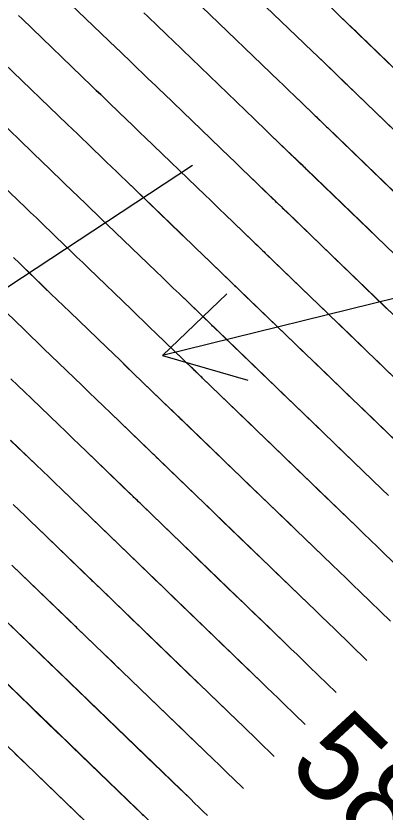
# Model space of a CAD drawing. Extents: x 954385 to 988206, y 1868364 to 1924553.
# Drawn here: x 955845.2 to 955870.1, y 1923025.4 to 1923079 of the extents above; entities that cross this region are included whole.
import ezdxf

# ---------------------------------------------------------------- set-up
doc = ezdxf.new("R2010")
doc.units = 0
for name, color, linetype in [('1', 7, 'Continuous'), ('Ex_Contour Labels', 7, 'Continuous'), ('Ex_Major Contours', 7, 'Continuous'), ('Ex_Minor Contours', 7, 'Continuous'), ('Slopes', 7, 'Continuous')]:
    doc.layers.add(name, color=color, linetype=linetype)

msp = doc.modelspace()

# ---------------------------------------------------------------- linework, layer by layer
at = {"layer": '1'}
for points in [[(955835.511, 1923109.346), (955850.812, 1923094.647), (955850.853, 1923094.607), (955851.425, 1923094.057), (955851.51, 1923093.975), (955851.595, 1923093.893), (955851.68, 1923093.811), (955851.765, 1923093.729), (955858.541, 1923087.219), (955858.686, 1923087.08), (955858.831, 1923086.94), (955858.975, 1923086.801), (955859.12, 1923086.662), (955859.699, 1923086.104), (955859.843, 1923085.965), (955859.988, 1923085.826), (955860.133, 1923085.686), (955860.277, 1923085.547), (955866.302, 1923079.758), (955866.486, 1923079.581), (955866.67, 1923079.404), (955866.855, 1923079.227), (955867.039, 1923079.049), (955881.856, 1923064.773)], [(955859.007, 1923082.606), (955864.64, 1923077.193), (955864.854, 1923076.988), (955865.068, 1923076.782), (955865.281, 1923076.577), (955865.494, 1923076.371), (955880.149, 1923062.252)], [(955875.029, 1923054.687), (955860.861, 1923068.338), (955860.56, 1923068.628), (955860.259, 1923068.917), (955859.958, 1923069.207), (955859.656, 1923069.497), (955855.198, 1923073.781), (955854.93, 1923074.039), (955854.662, 1923074.297), (955854.394, 1923074.555), (955854.126, 1923074.813), (955853.055, 1923075.845), (955852.787, 1923076.102), (955852.519, 1923076.36), (955852.251, 1923076.618), (955851.983, 1923076.876), (955846.86, 1923081.798)], [(955876.736, 1923057.209), (955862.406, 1923071.015), (955862.134, 1923071.277), (955861.862, 1923071.539), (955861.59, 1923071.801), (955861.318, 1923072.062), (955856.468, 1923076.723), (955856.23, 1923076.951), (955855.993, 1923077.179), (955855.756, 1923077.407), (955855.519, 1923077.636), (955854.571, 1923078.549), (955854.334, 1923078.777), (955854.097, 1923079.005), (955853.86, 1923079.233)], [(955857.738, 1923079.664), (955862.979, 1923074.628), (955863.222, 1923074.394), (955863.465, 1923074.161), (955863.707, 1923073.927), (955863.95, 1923073.693), (955878.442, 1923059.73)], [(955873.322, 1923052.165), (955859.317, 1923065.66), (955858.987, 1923065.978), (955858.656, 1923066.296), (955858.326, 1923066.614), (955857.995, 1923066.932), (955853.928, 1923070.84), (955853.629, 1923071.127), (955853.33, 1923071.415), (955853.031, 1923071.702), (955852.733, 1923071.99), (955851.539, 1923073.14), (955851.24, 1923073.428), (955850.941, 1923073.715), (955850.643, 1923074.003), (955850.344, 1923074.29), (955845.634, 1923078.815), (955845.403, 1923079.037)], [(955871.616, 1923049.644), (955857.773, 1923062.982), (955857.413, 1923063.328), (955857.053, 1923063.674), (955856.694, 1923064.02), (955856.334, 1923064.366), (955852.658, 1923067.899), (955852.328, 1923068.215), (955851.999, 1923068.532), (955851.669, 1923068.85), (955851.34, 1923069.167), (955850.022, 1923070.436), (955849.693, 1923070.753), (955849.364, 1923071.07), (955849.034, 1923071.387), (955848.704, 1923071.704), (955844.408, 1923075.832)], [(955843.182, 1923072.849), (955847.065, 1923069.118), (955847.425, 1923068.772), (955847.786, 1923068.425), (955848.146, 1923068.079), (955848.506, 1923067.732), (955849.947, 1923066.344), (955850.307, 1923065.997), (955850.667, 1923065.65), (955851.027, 1923065.304), (955851.388, 1923064.957), (955854.672, 1923061.801), (955855.062, 1923061.427), (955855.451, 1923061.053), (955855.839, 1923060.678), (955856.228, 1923060.304), (955869.909, 1923047.122), (955870.358, 1923046.69)], [(955841.956, 1923069.867), (955845.425, 1923066.533), (955845.817, 1923066.157), (955846.208, 1923065.78), (955846.599, 1923065.404), (955846.99, 1923065.027), (955848.553, 1923063.521), (955848.944, 1923063.144), (955849.335, 1923062.768), (955849.727, 1923062.392), (955850.118, 1923062.016), (955853.011, 1923059.236), (955853.429, 1923058.833), (955853.848, 1923058.431), (955854.266, 1923058.029), (955854.684, 1923057.626), (955868.203, 1923044.601), (955868.677, 1923044.144), (955869.151, 1923043.686), (955869.625, 1923043.229), (955870.099, 1923042.771), (955871.995, 1923040.941)], [(955870.496, 1923038.219), (955868.441, 1923040.203), (955867.969, 1923040.659), (955867.496, 1923041.115), (955867.024, 1923041.57), (955866.551, 1923042.026), (955853.139, 1923054.948), (955852.692, 1923055.379), (955852.245, 1923055.809), (955851.797, 1923056.24), (955851.35, 1923056.67), (955848.848, 1923059.074), (955848.426, 1923059.48), (955848.004, 1923059.886), (955847.582, 1923060.292), (955847.16, 1923060.698), (955845.474, 1923062.323), (955845.052, 1923062.729)], [(955843.957, 1923059.619), (955845.767, 1923057.875), (955846.22, 1923057.439), (955846.672, 1923057.004), (955847.125, 1923056.568), (955847.578, 1923056.133), (955849.688, 1923054.105), (955850.165, 1923053.646), (955850.642, 1923053.188), (955851.119, 1923052.729), (955851.595, 1923052.27), (955864.957, 1923039.396), (955865.4, 1923038.97), (955865.842, 1923038.543), (955866.284, 1923038.116), (955866.726, 1923037.69), (955868.907, 1923035.584)], [(955844.879, 1923054.566), (955845.341, 1923054.121), (955845.803, 1923053.677), (955846.265, 1923053.232), (955848.115, 1923051.455), (955848.577, 1923051.011), (955849.039, 1923050.566), (955849.501, 1923050.122), (955849.963, 1923049.677), (955863.363, 1923036.766), (955863.775, 1923036.369), (955864.187, 1923035.971), (955864.599, 1923035.574), (955865.011, 1923035.177), (955866.822, 1923033.428)], [(955844.866, 1923050.415), (955846.58, 1923048.768), (955847.008, 1923048.357), (955847.436, 1923047.945), (955847.865, 1923047.533), (955848.293, 1923047.12), (955861.769, 1923034.135), (955862.151, 1923033.768), (955862.532, 1923033.4), (955862.914, 1923033.032), (955863.295, 1923032.664), (955864.737, 1923031.272)], [(955862.652, 1923029.116), (955861.58, 1923030.151), (955861.229, 1923030.49), (955860.878, 1923030.828), (955860.527, 1923031.167), (955860.176, 1923031.505), (955846.622, 1923044.564), (955846.228, 1923044.944), (955845.834, 1923045.323), (955845.439, 1923045.702), (955845.045, 1923046.082)], [(955860.567, 1923026.96), (955859.864, 1923027.638), (955859.544, 1923027.947), (955859.223, 1923028.257), (955858.902, 1923028.566), (955858.582, 1923028.875), (955844.952, 1923042.008)], [(955858.149, 1923025.125), (955857.859, 1923025.405), (955857.568, 1923025.685), (955857.278, 1923025.965), (955856.988, 1923026.245), (955843.281, 1923039.451)], [(955855.394, 1923023.615), (955841.61, 1923036.895)], [(955853.8, 1923020.984), (955839.94, 1923034.339)]]:
    msp.add_lwpolyline(points, dxfattribs=at)
at = {"layer": 'Ex_Major Contours'}
for points in [[(955857.738, 1923079.664), (955862.979, 1923074.628), (955863.222, 1923074.395), (955863.465, 1923074.161), (955863.708, 1923073.927), (955863.95, 1923073.694), (955865.235, 1923072.455), (955865.32, 1923072.373), (955865.406, 1923072.291), (955865.491, 1923072.209), (955865.576, 1923072.127), (955865.917, 1923071.799), (955866.002, 1923071.717), (955866.087, 1923071.635), (955866.172, 1923071.553), (955866.258, 1923071.471), (955870.756, 1923067.135)], [(955870.358, 1923046.69), (955869.909, 1923047.122), (955867.378, 1923049.56), (955866.957, 1923049.966), (955866.536, 1923050.371), (955866.115, 1923050.777), (955865.694, 1923051.182), (955864.01, 1923052.805), (955863.589, 1923053.21), (955863.168, 1923053.616), (955862.747, 1923054.022), (955862.326, 1923054.427), (955859.224, 1923057.418), (955859.157, 1923057.482), (955859.091, 1923057.546), (955859.025, 1923057.609), (955858.958, 1923057.673), (955858.693, 1923057.929), (955858.627, 1923057.993), (955858.56, 1923058.057), (955858.494, 1923058.12), (955858.428, 1923058.184), (955856.228, 1923060.304), (955855.84, 1923060.679), (955855.451, 1923061.053), (955855.062, 1923061.427), (955854.673, 1923061.801), (955851.388, 1923064.957), (955851.028, 1923065.304), (955850.667, 1923065.65), (955850.307, 1923065.997), (955849.947, 1923066.344), (955848.506, 1923067.732), (955848.146, 1923068.078), (955847.786, 1923068.425), (955847.425, 1923068.772), (955847.065, 1923069.118), (955843.182, 1923072.85)], [(955844.866, 1923050.416), (955846.58, 1923048.769), (955847.009, 1923048.357), (955847.437, 1923047.945), (955847.865, 1923047.533), (955848.293, 1923047.121), (955851.62, 1923043.914), (955851.715, 1923043.822), (955851.81, 1923043.731), (955852, 1923043.548), (955852.095, 1923043.456), (955852.19, 1923043.365), (955854.284, 1923041.347), (955854.648, 1923040.995), (955855.013, 1923040.644), (955855.378, 1923040.292), (955855.743, 1923039.941), (955858.716, 1923037.076), (955859.098, 1923036.709), (955859.48, 1923036.341), (955859.861, 1923035.974), (955860.243, 1923035.606), (955861.769, 1923034.135), (955862.151, 1923033.768), (955862.533, 1923033.4), (955862.914, 1923033.032), (955863.295, 1923032.664), (955864.737, 1923031.273)], [(955851.964, 1923022.753), (955847.298, 1923027.247), (955847.078, 1923027.459), (955846.858, 1923027.671), (955846.638, 1923027.883), (955846.418, 1923028.095), (955845.156, 1923029.312)]]:
    msp.add_lwpolyline(points, dxfattribs=at)
at = {"layer": 'Ex_Minor Contours'}
for points in [[(955872.441, 1923069.677), (955867.664, 1923074.281), (955867.575, 1923074.367), (955867.486, 1923074.453), (955867.397, 1923074.538), (955867.308, 1923074.624), (955866.953, 1923074.967), (955866.864, 1923075.052), (955866.775, 1923075.138), (955866.686, 1923075.224), (955866.597, 1923075.309), (955865.495, 1923076.372), (955865.281, 1923076.577), (955865.068, 1923076.783), (955864.854, 1923076.988), (955864.641, 1923077.193), (955859.008, 1923082.606)], [(955846.861, 1923081.798), (955851.983, 1923076.876), (955852.251, 1923076.618), (955852.519, 1923076.36), (955852.787, 1923076.102), (955853.055, 1923075.844), (955854.126, 1923074.813), (955854.394, 1923074.555), (955854.662, 1923074.297), (955854.93, 1923074.039), (955855.198, 1923073.782), (955859.657, 1923069.497), (955859.958, 1923069.208), (955860.259, 1923068.918), (955860.56, 1923068.628), (955860.862, 1923068.338), (955862.512, 1923066.747), (955862.59, 1923066.672), (955862.667, 1923066.597), (955862.745, 1923066.522), (955862.823, 1923066.448), (955863.133, 1923066.149), (955863.211, 1923066.074), (955863.289, 1923065.999), (955863.366, 1923065.924), (955863.444, 1923065.85), (955867.384, 1923062.052), (955867.722, 1923061.726), (955868.061, 1923061.399), (955868.4, 1923061.073), (955868.738, 1923060.747), (955870.093, 1923059.442), (955870.432, 1923059.116)], [(955853.86, 1923079.233), (955854.097, 1923079.005), (955854.334, 1923078.777), (955854.571, 1923078.549), (955855.519, 1923077.636), (955855.756, 1923077.407), (955855.993, 1923077.179), (955856.231, 1923076.951), (955856.468, 1923076.723), (955861.318, 1923072.063), (955861.59, 1923071.801), (955861.862, 1923071.539), (955862.134, 1923071.278), (955862.406, 1923071.016), (955863.874, 1923069.601), (955863.955, 1923069.523), (955864.037, 1923069.444), (955864.118, 1923069.366), (955864.199, 1923069.287), (955864.525, 1923068.974), (955864.607, 1923068.895), (955864.688, 1923068.817), (955864.769, 1923068.739), (955864.851, 1923068.66), (955869.07, 1923064.594), (955869.381, 1923064.294), (955869.692, 1923063.994), (955870.003, 1923063.694), (955870.314, 1923063.394)], [(955845.403, 1923079.038), (955845.634, 1923078.815), (955850.344, 1923074.29), (955850.643, 1923074.002), (955850.941, 1923073.715), (955851.24, 1923073.428), (955851.539, 1923073.14), (955852.733, 1923071.99), (955853.032, 1923071.702), (955853.33, 1923071.415), (955853.629, 1923071.127), (955853.928, 1923070.84), (955857.995, 1923066.932), (955858.326, 1923066.614), (955858.657, 1923066.296), (955858.987, 1923065.978), (955859.317, 1923065.66), (955861.151, 1923063.893), (955861.225, 1923063.821), (955861.298, 1923063.75), (955861.372, 1923063.679), (955861.446, 1923063.608), (955861.742, 1923063.324), (955861.816, 1923063.252), (955861.89, 1923063.181), (955861.963, 1923063.11), (955862.037, 1923063.039), (955865.698, 1923059.511), (955866.064, 1923059.158), (955866.43, 1923058.805), (955866.796, 1923058.452), (955867.162, 1923058.1), (955868.627, 1923056.689), (955868.993, 1923056.336), (955869.359, 1923055.983), (955869.725, 1923055.631), (955870.091, 1923055.278), (955873.323, 1923052.166)], [(955874.127, 1923072.218), (955869.071, 1923077.092), (955868.978, 1923077.181), (955868.886, 1923077.271), (955868.793, 1923077.36), (955868.7, 1923077.449), (955868.329, 1923077.806), (955868.236, 1923077.895), (955868.144, 1923077.985), (955868.051, 1923078.074), (955867.958, 1923078.163), (955867.039, 1923079.05)], [(955844.408, 1923075.833), (955848.704, 1923071.704), (955849.034, 1923071.387), (955849.364, 1923071.07), (955849.693, 1923070.753), (955850.022, 1923070.436), (955851.34, 1923069.167), (955851.669, 1923068.85), (955851.999, 1923068.533), (955852.328, 1923068.216), (955852.658, 1923067.899), (955856.334, 1923064.367), (955856.694, 1923064.021), (955857.054, 1923063.675), (955857.413, 1923063.328), (955857.773, 1923062.982), (955859.789, 1923061.038), (955859.859, 1923060.971), (955859.929, 1923060.903), (955859.999, 1923060.836), (955860.07, 1923060.768), (955860.35, 1923060.498), (955860.42, 1923060.431), (955860.49, 1923060.363), (955860.56, 1923060.296), (955860.63, 1923060.228), (955864.012, 1923056.969), (955864.406, 1923056.59), (955864.799, 1923056.21), (955865.193, 1923055.831), (955865.586, 1923055.452), (955867.161, 1923053.936), (955867.554, 1923053.556), (955867.948, 1923053.177), (955868.341, 1923052.798), (955868.735, 1923052.419), (955871.616, 1923049.644)], [(955871.995, 1923040.942), (955870.099, 1923042.772), (955869.625, 1923043.229), (955869.151, 1923043.686), (955868.677, 1923044.144), (955868.203, 1923044.601), (955866.022, 1923046.701), (955865.574, 1923047.133), (955865.125, 1923047.565), (955864.677, 1923047.997), (955864.228, 1923048.429), (955862.434, 1923050.157), (955861.986, 1923050.589), (955861.537, 1923051.022), (955861.089, 1923051.454), (955860.64, 1923051.886), (955857.817, 1923054.607), (955857.754, 1923054.668), (955857.692, 1923054.728), (955857.629, 1923054.788), (955857.567, 1923054.848), (955857.316, 1923055.089), (955857.254, 1923055.149), (955857.191, 1923055.21), (955857.129, 1923055.27), (955857.066, 1923055.33), (955854.684, 1923057.626), (955854.266, 1923058.029), (955853.848, 1923058.431), (955853.43, 1923058.834), (955853.011, 1923059.236), (955850.118, 1923062.016), (955849.727, 1923062.392), (955849.336, 1923062.768), (955848.945, 1923063.145), (955848.554, 1923063.521), (955846.99, 1923065.027), (955846.599, 1923065.404), (955846.208, 1923065.78), (955845.817, 1923066.156), (955845.425, 1923066.533), (955841.956, 1923069.867)], [(955870.496, 1923038.22), (955868.442, 1923040.203), (955867.969, 1923040.659), (955867.497, 1923041.115), (955867.024, 1923041.571), (955866.551, 1923042.026), (955864.659, 1923043.848), (955864.187, 1923044.304), (955863.714, 1923044.759), (955863.241, 1923045.215), (955862.768, 1923045.67), (955860.81, 1923047.557), (955860.358, 1923047.992), (955859.906, 1923048.427), (955859.454, 1923048.862), (955859.003, 1923049.298), (955856.41, 1923051.797), (955856.351, 1923051.853), (955856.293, 1923051.91), (955856.234, 1923051.967), (955856.175, 1923052.023), (955855.94, 1923052.25), (955855.881, 1923052.306), (955855.822, 1923052.363), (955855.763, 1923052.419), (955855.705, 1923052.476), (955853.14, 1923054.948), (955852.693, 1923055.379), (955852.245, 1923055.81), (955851.798, 1923056.24), (955851.35, 1923056.671), (955848.848, 1923059.074), (955848.426, 1923059.48), (955848.004, 1923059.886), (955847.582, 1923060.292), (955847.161, 1923060.698), (955845.474, 1923062.323), (955845.052, 1923062.729)], [(955868.907, 1923035.585), (955866.726, 1923037.69), (955866.284, 1923038.117), (955865.842, 1923038.543), (955865.4, 1923038.97), (955864.957, 1923039.396), (955863.187, 1923041.101), (955862.745, 1923041.527), (955862.302, 1923041.953), (955861.86, 1923042.379), (955861.417, 1923042.806), (955859.121, 1923045.018), (955858.698, 1923045.425), (955858.275, 1923045.833), (955857.852, 1923046.24), (955857.43, 1923046.647), (955855.003, 1923048.986), (955854.948, 1923049.039), (955854.893, 1923049.092), (955854.838, 1923049.145), (955854.783, 1923049.198), (955854.563, 1923049.41), (955854.508, 1923049.463), (955854.453, 1923049.516), (955854.398, 1923049.569), (955854.343, 1923049.622), (955851.595, 1923052.27), (955851.119, 1923052.729), (955850.642, 1923053.188), (955850.166, 1923053.647), (955849.689, 1923054.105), (955847.578, 1923056.133), (955847.125, 1923056.568), (955846.673, 1923057.004), (955846.22, 1923057.44), (955845.767, 1923057.875), (955843.957, 1923059.619)], [(955866.822, 1923033.429), (955865.011, 1923035.177), (955864.599, 1923035.574), (955864.187, 1923035.972), (955863.775, 1923036.369), (955863.363, 1923036.766), (955861.715, 1923038.353), (955861.303, 1923038.75), (955860.891, 1923039.147), (955860.479, 1923039.544), (955860.067, 1923039.941), (955857.432, 1923042.479), (955857.038, 1923042.859), (955856.644, 1923043.238), (955856.25, 1923043.618), (955855.857, 1923043.997), (955853.597, 1923046.175), (955853.494, 1923046.274), (955853.392, 1923046.373), (955853.187, 1923046.57), (955853.135, 1923046.62), (955853.084, 1923046.669), (955853.033, 1923046.718), (955852.982, 1923046.768), (955849.963, 1923049.677), (955849.502, 1923050.122), (955849.04, 1923050.567), (955848.577, 1923051.011), (955848.115, 1923051.456), (955846.266, 1923053.233), (955845.803, 1923053.677), (955845.341, 1923054.122), (955844.879, 1923054.566)], [(955845.045, 1923046.082), (955845.44, 1923045.703), (955845.834, 1923045.324), (955846.228, 1923044.944), (955846.622, 1923044.564), (955850.259, 1923041.059), (955850.346, 1923040.975), (955850.433, 1923040.891), (955850.608, 1923040.723), (955850.696, 1923040.639), (955850.783, 1923040.554), (955852.711, 1923038.696), (955853.046, 1923038.373), (955853.382, 1923038.049), (955853.718, 1923037.726), (955854.054, 1923037.402), (955857.366, 1923034.212), (955857.717, 1923033.873), (955858.068, 1923033.535), (955858.419, 1923033.197), (955858.771, 1923032.858), (955860.176, 1923031.505), (955860.527, 1923031.167), (955860.878, 1923030.828), (955861.229, 1923030.49), (955861.58, 1923030.151), (955862.651, 1923029.117)], [(955860.566, 1923026.961), (955859.864, 1923027.638), (955859.544, 1923027.948), (955859.223, 1923028.257), (955858.902, 1923028.566), (955858.582, 1923028.875), (955857.298, 1923030.111), (955856.978, 1923030.42), (955856.657, 1923030.729), (955856.336, 1923031.038), (955856.015, 1923031.347), (955852.365, 1923034.863), (955852.058, 1923035.159), (955851.751, 1923035.455), (955851.444, 1923035.75), (955851.138, 1923036.046), (955849.376, 1923037.744), (955849.297, 1923037.821), (955849.217, 1923037.898), (955849.057, 1923038.051), (955848.977, 1923038.128), (955848.897, 1923038.205), (955844.952, 1923042.008)], [(955843.281, 1923039.452), (955847.536, 1923035.351), (955847.608, 1923035.281), (955847.68, 1923035.212), (955847.861, 1923035.038), (955847.933, 1923034.968), (955847.97, 1923034.933), (955849.565, 1923033.396), (955849.842, 1923033.128), (955850.12, 1923032.86), (955850.398, 1923032.592), (955850.676, 1923032.325), (955854.665, 1923028.483), (955854.955, 1923028.203), (955855.245, 1923027.923), (955855.536, 1923027.643), (955855.826, 1923027.364), (955856.988, 1923026.245), (955857.278, 1923025.965), (955857.568, 1923025.685), (955857.859, 1923025.405), (955858.149, 1923025.125)], [(955853.834, 1923025.117), (955853.574, 1923025.367), (955853.314, 1923025.618), (955848.987, 1923029.786), (955848.738, 1923030.026), (955848.489, 1923030.266), (955848.24, 1923030.506), (955847.992, 1923030.746), (955846.563, 1923032.123), (955846.498, 1923032.185), (955846.433, 1923032.247), (955846.271, 1923032.403), (955846.206, 1923032.466), (955846.174, 1923032.497), (955841.611, 1923036.895)]]:
    msp.add_lwpolyline(points, dxfattribs=at)
at = {"layer": 'Slopes'}
for points in [[(955857.131, 1923068.928), (955812.162, 1923039.357), (955814.855, 1923044.718), (955812.162, 1923039.357), (955818.151, 1923039.705)], [(955907.131, 1923068.928), (955855.113, 1923056.134), (955859.442, 1923060.288), (955855.113, 1923056.134), (955860.875, 1923054.462)]]:
    msp.add_lwpolyline(points, dxfattribs=at)

# ---------------------------------------------------------------- texts
at = {"layer": '1'}
msp.add_text('580', height=6, rotation=315.9586, dxfattribs=at).set_placement((955863.421, 1923028.371))
at = {"layer": 'Ex_Contour Labels'}
msp.add_text('580', height=6, rotation=315.9516, dxfattribs=at).set_placement((955863.421, 1923028.372))

doc.saveas('drawing.dxf')
